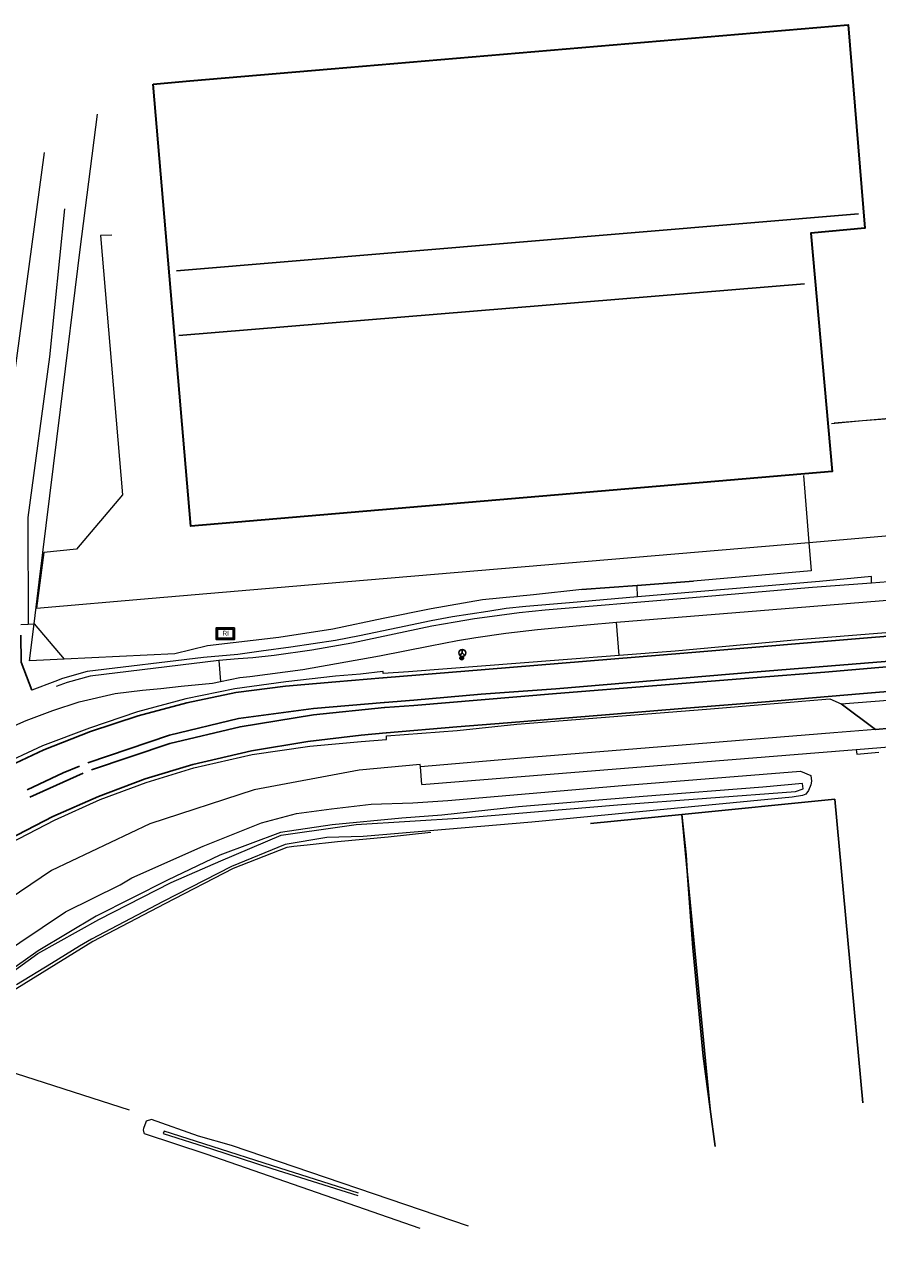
# Model space of a CAD drawing. Header units: metres. Extents: x 169249 to 194689, y 406250 to 412203.
# Tile 272 of 442: x 186577 to 186677, y 410522 to 410668. Entities that reach past the tile are written whole.
import ezdxf

# ---------------------------------------------------------------- set-up
doc = ezdxf.new("R2010")
doc.units = ezdxf.units.M
doc.layers.get('0').update_dxf_attribs({"linetype": 'CONTINUOUS'})
for name, color, linetype, lineweight in [('BGT_NLCS_N264$0$B-WE-FV-GELEIDING_WILDRASTER-G', 252, 'CONTINUOUS', 18), ('BGT_NLCS_N264$0$B-WE-GW-WATERGANG_INSTEEK-G', 252, 'CONTINUOUS', 18), ('BGT_NLCS_N264$0$B-WE-GW-WATERGANG_SLOOT_BODEM-G', 252, 'CONTINUOUS', 18), ('BGT_NLCS_N264$0$B-WE-IE-TERREINAFSCHEIDING_KUNSTMATIG_HEKWERK-G', 252, 'BGT_NLCS_N264$0$IE-TERREINAFSCHEIDING-KUNSTMATIG', 18), ('BGT_NLCS_N264$0$B-WE-OG-TOPOGRAFIE_BEBOUWING-G', 252, 'CONTINUOUS', 35), ('BGT_NLCS_N264$0$B-WE-OG-TOPOGRAFIE_TERREIN_ONBEGROEID-GV', 252, 'CONTINUOUS', 18), ('BGT_NLCS_N264$0$B-WE-OG-TOPOGRAFIE_WEG_BERM-GV', 252, 'CONTINUOUS', 18), ('BGT_NLCS_N264$0$B-WE-OG-TOPOGRAFIE_WEG_RIJWEG-GV', 252, 'CONTINUOUS', 18), ('BGT_NLCS_N264$0$B-WE-OG-TOPOGRAFIE_WEG_RIJWIELPAD-GV', 252, 'CONTINUOUS', 18), ('BGT_NLCS_N264$0$B-WE-OG-TOPOGRAFIE_WEG_VERHARD-G', 252, 'CONTINUOUS', 18), ('BGT_NLCS_N264$0$B-WE-VW-BEWEGWIJZERING_DRAAGCONSTRUCTIE-S', 252, 'CONTINUOUS', 25), ('X-XX-AL-REFERENTIE-G', 7, 'CONTINUOUS', 18)]:
    doc.layers.add(name, color=color, linetype=linetype, lineweight=lineweight)
for name, color, linetype in [('BGT_NLCS_N264$0$B-WE-IE-MEUBILAIR_WEGMEUBILAIR-S', 252, 'CONTINUOUS'), ('BGT_NLCS_N264$0$B-WE-IE-TERREINAFSCHEIDING_KUNSTMATIG_HEKWERK_RASTER-G', 252, 'CONTINUOUS'), ('BGT_NLCS_N264$0$B-WE-KG-KADASTRAAL_NOK-G', 252, 'CONTINUOUS'), ('BGT_NLCS_N264$0$B-WE-OG-TOPOGRAFIE_WEG_INRIT-GV', 252, 'CONTINUOUS'), ('BGT_NLCS_N264$0$B-WE-VW-MARKERING-G', 252, 'CONTINUOUS'), ('BGT_NLCS_N264$0$B-WE-VW-VERKEERSTEKEN_DRAAGCONSTRUCTIE-S', 252, 'CONTINUOUS')]:
    doc.layers.add(name, color=color, linetype=linetype)
doc.styles.add('BGT_NLCS_N264$0$NLCS-ISO', font='NLCS-ISO.ttf')
doc.linetypes.add('BGT_NLCS_N264$0$IE-TERREINAFSCHEIDING-KUNSTMATIG', pattern='A,4,[82,NLCS.SHX,S=0.75,R=90,X=0,Y=0],4,-2', length=10)

# ---------------------------------------------------------------- blocks, each defined once
blk = doc.blocks.new('BGT_NLCS_N264$0$SIE-WEG_WEGWIJZER-SO')
for q in [(-0.29, -0.29), (0, 0.41), (0.29, -0.29)]:
    blk.add_line((0, 0), q)
blk.add_circle((0, 0), 0.413)
blk = doc.blocks.new('BGT_NLCS_N264$0$SRI-TERREINKAST-SO')
at = {"ltscale": 0.1}
h = blk.add_hatch(color=256, dxfattribs=at)
h.paths.add_polyline_path([(1.16, 0.64), (-1.01, 0.64), (-1.01, -0.71), (1.16, -0.71)])
h.paths.add_polyline_path([(1.01, 0.49), (-0.86, 0.49), (-0.86, -0.56), (1.01, -0.56)], flags=16)
at = {"flags": 128}
for points in [[(1.16, 0.64), (-1.01, 0.64), (-1.01, -0.71), (1.16, -0.71)], [(1.01, 0.49), (-0.86, 0.49), (-0.86, -0.56), (1.01, -0.56)]]:
    blk.add_lwpolyline(points, close=True, dxfattribs=at)
at = {"style": 'BGT_NLCS_N264$0$NLCS-ISO'}
blk.add_text('RI', height=0.6, dxfattribs=at).set_placement((-0.26, -0.29))
blk = doc.blocks.new('BGT_NLCS_N264$0$SIE-WEG_VERKEERSBORD_PAAL-SO')
blk.add_line((-0.3, 0), (0.3, 0))
for radius in [0.2, 0.0745]:
    blk.add_circle((0, 0), radius)
blk = doc.blocks.new('BGT_NLCS_N264')
at = {"layer": 'BGT_NLCS_N264$0$B-WE-FV-GELEIDING_WILDRASTER-G'}
blk.add_line((186610.12, 410571.08, 10.81), (186608.52, 410570.9, 10.8), dxfattribs=at)
for points in [[(186624.72, 410572.58, 10.69), (186619.66, 410572.02, 10.76), (186613.69, 410571.48, 10.83), (186610.12, 410571.08, 10.81)], [(186608.52, 410570.9, 10.8), (186607.7, 410570.81, 10.79), (186601.36, 410568.3, 10.79), (186593.3, 410564.16, 10.73), (186584.81, 410559.71, 10.71), (186574.51, 410553.32, 10.54), (186570.17, 410550.15, 10.5), (186567.94, 410548.13, 10.43), (186566.51, 410546.68, 10.36), (186564.52, 410544.65, 10.27), (186563.56, 410543.74, 10.26)]]:
    blk.add_polyline3d(points, dxfattribs=at)
at = {"layer": 'BGT_NLCS_N264$0$B-WE-GW-WATERGANG_INSTEEK-G'}
for points in [[(186573.42, 410557.71, 10.8), (186581.6, 410563.2, 10.82), (186588.05, 410566.39, 10.74), (186589.43, 410567.23, 10.89), (186597.85, 410570.94, 10.86), (186604.72, 410573.71, 10.92), (186608.84, 410574.82, 10.95), (186613, 410575.36, 10.99), (186617.68, 410575.92, 10.93), (186622.6, 410576.06, 10.92), (186626.71, 410576.33, 10.86), (186647.31, 410578.12, 10.92), (186668.33, 410579.79, 10.84), (186669.55, 410579.31, 10.8), (186669.66, 410578.61, 10.78), (186669.56, 410578.18, 10.77), (186669.28, 410577.51, 10.75), (186668.98, 410577.1, 10.7), (186668.59, 410576.94, 10.65), (186667.38, 410576.73, 10.63), (186636.63, 410573.78, 10.72), (186616.73, 410572.11, 10.71), (186612.45, 410571.96, 10.68), (186607.5, 410571.15, 10.69), (186601.17, 410568.55, 10.78), (186593.11, 410564.42, 10.77), (186584.64, 410559.97, 10.71), (186583.22, 410559.14, 10.69), (186579.93, 410557.1, 10.65), (186575.81, 410554.57, 10.55)], [(186629.17, 410526.1, 10.58), (186601.17, 410535.62, 10.41), (186597.27, 410536.7, 10.49), (186591.75, 410538.69, 10.34), (186591.09, 410538.49, 10.24), (186591.05, 410538.38, 10.22), (186590.79, 410537.62, 10.05), (186590.74, 410537.47, 10.02), (186590.85, 410537.1, 10.08), (186590.88, 410537.01, 10.09), (186598.16, 410534.63, 10.18), (186623.41, 410525.86, 10.45)]]:
    blk.add_polyline3d(points, dxfattribs=at)
at = {"layer": 'BGT_NLCS_N264$0$B-WE-GW-WATERGANG_SLOOT_BODEM-G'}
for points in [[(186563.06, 410545.46, 9.64), (186563.17, 410545.48, 9.63), (186566.37, 410549.05, 9.52), (186571.87, 410553.65, 9.58), (186578.32, 410558.26, 9.63), (186585.52, 410562.3, 9.66), (186594.07, 410566.65, 9.67), (186599.91, 410569.23, 9.88), (186607.03, 410572.23, 9.75), (186613.96, 410573.23, 9.76), (186615.89, 410573.5, 9.76), (186628.58, 410574.28, 9.77), (186646.76, 410575.83, 9.77), (186667.75, 410577.42, 9.77), (186668.67, 410577.72, 9.77), (186668.57, 410578.35, 9.77), (186663.92, 410577.9, 9.77), (186649.77, 410576.83, 9.77), (186635.06, 410575.59, 9.73), (186626.02, 410574.6, 9.79)], [(186626.02, 410574.6, 9.79), (186621.27, 410574.24, 9.79), (186613.07, 410573.47, 9.73), (186606.96, 410572.56, 9.77), (186599.8, 410569.89, 9.74), (186593.64, 410566.95, 9.71), (186585.21, 410562.68, 9.68), (186578.36, 410558.59, 9.62), (186571.69, 410553.86, 9.62), (186566.1, 410549.27, 9.56), (186562.58, 410545.82, 9.72)], [(186616.17, 410530, 9.38), (186606.04, 410533.2, 9.75), (186598.9, 410535.5, 9.85), (186593.22, 410537.29, 9.93), (186593.13, 410537.01, 9.93), (186598.81, 410535.21, 9.85), (186605.95, 410532.91, 9.75), (186616.08, 410529.71, 9.38)]]:
    blk.add_polyline3d(points, dxfattribs=at)
at = {"layer": 'BGT_NLCS_N264$0$B-WE-IE-TERREINAFSCHEIDING_KUNSTMATIG_HEKWERK-G'}
for p, q in [((186675.65, 410621.15, 10.89), (186672, 410620.83, 10.87)), ((186688.04, 410622.26, 10.95), (186675.65, 410621.15, 10.89)), ((186668.69, 410614.71, 10.97), (186669.34, 410606.81, 11.02)), ((186655.73, 410602.24, 11.03), (186649.06, 410601.74, 11.03)), ((186649.06, 410601.74, 11.03), (186642.52, 410601.24, 11.02)), ((186568.04, 410546.6, 10.38), (186589.11, 410539.83, 10.46))]:
    blk.add_line(p, q, dxfattribs=at)
for points in [[(186577.88, 410597.19, 11.14), (186578.49, 410602.13, 11.07), (186580.99, 410622.52, 10.97), (186583.32, 410641.4, 10.9), (186585.35, 410657.38, 10.86)], [(186669.34, 410606.81, 11.02), (186669.61, 410603.47, 11.04), (186655.73, 410602.24, 11.03)], [(186642.52, 410601.24, 11.02), (186636.81, 410600.62, 11.04), (186630.82, 410600.02, 11.05), (186624.76, 410598.97, 11.1), (186619.1, 410597.83, 11.1), (186613.16, 410596.57, 11.16), (186606.77, 410595.59, 11.2), (186598.34, 410594.61, 11.19), (186594.5, 410593.64, 11.19), (186581.41, 410593.03, 11.2)], [(186581.41, 410593.03, 11.2), (186577.35, 410592.84, 11.2), (186577.88, 410597.19, 11.14)]]:
    blk.add_polyline3d(points, dxfattribs=at)
at = {"layer": 'BGT_NLCS_N264$0$B-WE-IE-TERREINAFSCHEIDING_KUNSTMATIG_HEKWERK_RASTER-G'}
for p, q in [((186672.39, 410576.5, 10.77), (186654.34, 410574.7, 10.78)), ((186672.39, 410576.5, 10.77), (186675.71, 410540.64, 10.75)), ((186654.33, 410574.69, 10.78), (186643.54, 410573.62, 10.79)), ((186654.33, 410574.69, 10.78), (186654.33, 410574.7, 10.78)), ((186654.34, 410574.7, 10.78), (186654.33, 410574.69, 10.78)), ((186657.68, 410539.89, 0.67), (186654.98, 410567.99, 8.83)), ((186657.68, 410539.89, 10.7), (186658.26, 410535.49, 10.69))]:
    blk.add_line(p, q, dxfattribs=at)
for points in [[(186654.98, 410567.99, 8.83), (186654.33, 410574.69, 10.78), (186654.33, 410574.69, 10.78)], [(186654.34, 410574.7, 10.78), (186654.84, 410569.91, 10.65), (186654.98, 410567.99, 10.66)], [(186654.98, 410567.99, 10.66), (186655.63, 410558.94, 10.69), (186656.86, 410546.16, 10.72), (186657.68, 410539.89, 10.7)]]:
    blk.add_polyline3d(points, dxfattribs=at)
at = {"layer": 'BGT_NLCS_N264$0$B-WE-KG-KADASTRAAL_NOK-G'}
for p, q in [((186594.68, 410638.87, 20.46), (186675.19, 410645.61, 20.9)), ((186668.83, 410637.35, 20.26), (186594.96, 410631.23, 20.39))]:
    blk.add_line(p, q, dxfattribs=at)
at = {"layer": 'BGT_NLCS_N264$0$B-WE-OG-TOPOGRAFIE_BEBOUWING-G'}
blk.add_polyline3d([(186591.93, 410660.92, 16.05), (186596.25, 410661.29, 16.06), (186612.95, 410662.72, 16.12), (186673.96, 410667.93, 16.32), (186675.96, 410643.9, 16.52), (186669.55, 410643.32, 17.93), (186672.07, 410615.18, 16.52), (186596.37, 410608.74, 16.96), (186591.93, 410660.92, 16.05)], dxfattribs=at)
at = {"layer": 'BGT_NLCS_N264$0$B-WE-OG-TOPOGRAFIE_TERREIN_ONBEGROEID-GV', "linetype": 'Continuous'}
for p, q in [((186669.34, 410606.81, 11.02), (186682.06, 410607.89, 10.99)), ((186649.06, 410601.74, 10.98), (186655.73, 410602.24, 11.03)), ((186642.52, 410601.24, 11.02), (186649.06, 410601.74, 10.98)), ((186576.31, 410597.11, 11.04), (186577.18, 410597.16, 11.02)), ((186577.18, 410597.16, 11.02), (186577.88, 410597.19, 11.01))]:
    blk.add_line(p, q, dxfattribs=at)
blk.add_polyline3d([(186577.88, 410597.19, 11.01), (186577.9, 410597.19, 11.01), (186581.41, 410593.03, 11.2)], dxfattribs=at)
at = {"layer": 'BGT_NLCS_N264$0$B-WE-OG-TOPOGRAFIE_WEG_BERM-GV'}
for p, q in [((186649.12, 410600.37, 10.97), (186649.06, 410601.74, 10.98)), ((186649.06, 410601.74, 10.98), (186649.06, 410601.74, 10.98)), ((186646.96, 410593.47, 11.26), (186646.62, 410597.38, 11.07))]:
    blk.add_line(p, q, dxfattribs=at)
at = {"layer": 'BGT_NLCS_N264$0$B-WE-OG-TOPOGRAFIE_WEG_INRIT-GV'}
for p, q in [((186673.15, 410587.77, 11.28), (186677.2, 410584.73, 11.09)), ((186677.2, 410584.73, 11.09), (186681.47, 410585.12, 10.98))]:
    blk.add_line(p, q, dxfattribs=at)
blk.add_polyline3d([(186577.61, 410589.36, 11.09), (186576.34, 410592.67, 11.06), (186576.3, 410595.86, 11.05)], dxfattribs=at)
at = {"layer": 'BGT_NLCS_N264$0$B-WE-OG-TOPOGRAFIE_WEG_RIJWEG-GV'}
blk.add_line((186673.15, 410587.77, 11.28), (186685.36, 410588.72, 11.33), dxfattribs=at)
for points in [[(186678.41, 410596.12, 11.22), (186667.64, 410595.26, 11.25), (186653.56, 410593.99, 11.27), (186646.96, 410593.47, 11.26)], [(186646.96, 410593.47, 11.26), (186639.82, 410592.9, 11.24), (186622.07, 410591.53, 11.31), (186619.07, 410591.33, 11.28)], [(186619.07, 410591.33, 11.28), (186619.07, 410591.57, 11.27), (186619.04, 410591.57, 11.27), (186616.4, 410591.26, 11.3), (186613.46, 410591.02, 11.28), (186607.58, 410590.36, 11.26), (186601.57, 410589.54, 11.26), (186595.78, 410588.34, 11.25), (186590.08, 410586.8, 11.26), (186584.4, 410584.88, 11.24), (186578.87, 410582.8, 11.23), (186573.43, 410580.29, 11.25)], [(186619.48, 410583.96, 11.3), (186627.82, 410584.6, 11.29), (186634.88, 410585.34, 11.24), (186657.27, 410587.13, 11.23), (186671.81, 410588.34, 11.28), (186673.15, 410587.77, 11.28)], [(186575.07, 410571.32, 11.26), (186580.27, 410574.03, 11.26), (186585.66, 410576.44, 11.26), (186591.11, 410578.45, 11.27), (186596.75, 410580.18, 11.25), (186603.63, 410581.76, 11.25), (186610.42, 410582.75, 11.29), (186616.49, 410583.3, 11.3), (186619.46, 410583.56, 11.3), (186619.48, 410583.96, 11.3)]]:
    blk.add_polyline3d(points, dxfattribs=at)
at = {"layer": 'BGT_NLCS_N264$0$B-WE-OG-TOPOGRAFIE_WEG_RIJWIELPAD-GV'}
for p, q in [((186682.58, 410602.49, 11.05), (186676.72, 410602, 11.1)), ((186599.69, 410592.86, 11.13), (186599.89, 410590.4, 11.21)), ((186623.66, 410578.24, 10.99), (186674.92, 410582.35, 10.95)), ((186623.66, 410578.24, 10.99), (186623.49, 410580.33, 11.06))]:
    blk.add_line(p, q, dxfattribs=at)
for points in [[(186676.72, 410602, 11.1), (186669.77, 410601.49, 10.92), (186654.21, 410600.16, 10.97), (186638.21, 410598.83, 11.02), (186635.13, 410598.49, 11.02), (186631.97, 410598.07, 11.01), (186629.86, 410597.79, 11.01), (186627.57, 410597.4, 11.01), (186624.83, 410596.92, 11.02), (186615.37, 410594.92, 11.07), (186610.66, 410594.09, 11.11), (186606.22, 410593.47, 11.12), (186603.69, 410593.2, 11.12), (186601.97, 410593.08, 11.12), (186599.69, 410592.86, 11.13)], [(186676.72, 410602, 11.1), (186676.71, 410602.8, 11.08), (186670.58, 410602.2, 10.87), (186649.12, 410600.37, 10.97)], [(186649.12, 410600.37, 10.97), (186641.09, 410599.69, 11.01), (186635.93, 410599.26, 11.02), (186633.62, 410599.02, 11.02), (186631.45, 410598.67, 11.02), (186627.28, 410598.03, 11.01), (186624.74, 410597.56, 11.01), (186620.81, 410596.72, 11.03), (186616.29, 410595.8, 11.07), (186613.46, 410595.25, 11.07), (186608.2, 410594.43, 11.09), (186604.67, 410593.98, 11.09), (186601.92, 410593.59, 11.13), (186597.88, 410593.24, 11.11), (186584.15, 410591.58, 11.11), (186581.24, 410590.74, 11.09), (186580.32, 410590.41, 11.1), (186577.61, 410589.36, 11.09)], [(186646.62, 410597.38, 11.07), (186669.45, 410599.24, 10.96), (186682.44, 410600.29, 11.12)], [(186599.89, 410590.4, 11.21), (186602.18, 410590.88, 11.19), (186603.33, 410590.98, 11.22), (186609.59, 410591.79, 11.22), (186618.64, 410593.42, 11.16), (186624.63, 410594.6, 11.12), (186627.85, 410595.23, 11.1), (186630.04, 410595.58, 11.11), (186633.57, 410596.1, 11.11), (186637.3, 410596.54, 11.1), (186643.14, 410597.1, 11.09), (186646.62, 410597.38, 11.07)], [(186599.69, 410592.86, 11.13), (186584.49, 410591.01, 11.12), (186581.78, 410590.27, 11.09), (186580.48, 410589.8, 11.08)], [(186519.03, 410530.32, 11.13), (186521.43, 410535.32, 11.06), (186525.25, 410542.53, 11.04), (186529.28, 410548.84, 11.01), (186533.93, 410554.87, 10.96), (186539.48, 410561.23, 10.97), (186545.67, 410567.13, 10.98), (186552.11, 410572.25, 11), (186559.58, 410577.31, 11.01), (186566.66, 410581.13, 11.03), (186574.28, 410584.62, 11.06), (186576.95, 410585.77, 11.08), (186580.08, 410586.97, 11.12), (186583.21, 410587.99, 11.15), (186587.44, 410588.99, 11.16), (186590.67, 410589.37, 11.15), (186592.85, 410589.58, 11.18), (186595.25, 410589.84, 11.18), (186598.95, 410590.2, 11.22), (186599.89, 410590.4, 11.21)], [(186677.2, 410584.73, 11.09), (186672.29, 410584.35, 10.98), (186654.37, 410582.86, 11.06), (186635.4, 410581.33, 11.05), (186623.49, 410580.33, 11.06)], [(186674.92, 410582.35, 10.95), (186689.46, 410583.55, 10.94), (186695.31, 410584.02, 10.95)], [(186674.92, 410582.35, 10.95), (186675.01, 410581.8, 10.99), (186677.61, 410582.04, 10.91)], [(186623.49, 410580.33, 11.06), (186623.47, 410580.59, 11.07), (186616.26, 410579.94, 11.11), (186603.84, 410577.59, 11.07), (186591.55, 410573.58, 11.07), (186579.92, 410568.07, 11.05), (186566.23, 410558.84, 11.07), (186553.41, 410546.6, 11.12), (186543.69, 410532.05, 11.12), (186540.56, 410524.78, 11.12), (186539.54, 410521.71, 11.13)]]:
    blk.add_polyline3d(points, dxfattribs=at)
at = {"layer": 'BGT_NLCS_N264$0$B-WE-OG-TOPOGRAFIE_WEG_VERHARD-G'}
for p, q in [((186675.65, 410621.15, 10.94), (186672.31, 410620.91, 10.95)), ((186577.18, 410597.16, 11), (186577.18, 410597.15, 11))]:
    blk.add_line(p, q, dxfattribs=at)
for points in [[(186573.1, 410596.96, 11.11), (186573.53, 410614.22, 10.81), (186575.28, 410624.46, 10.79), (186579.12, 410652.85, 10.72)], [(186581.47, 410646.2, 10.77), (186579.7, 410628.73, 10.72), (186577.14, 410609.76, 10.82), (186577.18, 410597.16, 11)], [(186587.07, 410643.08, 10.8), (186585.73, 410643.03, 10.82), (186588.3, 410612.42, 10.78), (186582.87, 410606.02, 10.88), (186579.02, 410605.64, 10.96), (186578.18, 410599.05, 10.98), (186591.83, 410600.22, 10.82), (186612.13, 410601.96, 10.81), (186669.34, 410606.81, 11.02)], [(186682.06, 410607.89, 10.99), (186681.04, 410621.55, 10.91), (186675.65, 410621.15, 10.94)]]:
    blk.add_polyline3d(points, dxfattribs=at)
at = {"layer": 'BGT_NLCS_N264$0$B-WE-VW-MARKERING-G', "linetype": 'Continuous'}
blk.add_line((186583.68, 410579.55, 11.33), (186577.37, 410576.72, 11.35), dxfattribs=at)
for points in [[(186622.69, 410587.57, 11.36), (186630.67, 410588.22, 11.38), (186639.56, 410588.97, 11.41), (186663.24, 410590.88, 11.58), (186671.22, 410591.51, 11.45), (186690.33, 410593.15, 11.45)], [(186882.29, 410609.36, 11.55), (186865.97, 410607.98, 11.5), (186838.13, 410605.74, 11.55), (186818.08, 410604.13, 11.53), (186794.09, 410602.19, 11.65), (186770.3, 410600.26, 11.5), (186743.29, 410598.09, 11.5), (186737.05, 410597.58, 11.5), (186694.48, 410594.08, 11.44), (186687.11, 410593.47, 11.43), (186663.24, 410591.52, 11.47), (186639.47, 410589.54, 11.49), (186630.65, 410588.88, 11.37), (186622.7, 410588.2, 11.37)], [(186573.62, 410579.8, 11.25), (186579.02, 410582.33, 11.26), (186584.55, 410584.49, 11.26), (186590.16, 410586.35, 11.29), (186595.89, 410587.88, 11.27), (186601.71, 410589.09, 11.26), (186607.56, 410589.85, 11.28), (186613.5, 410590.35, 11.3), (186619.05, 410590.83, 11.33), (186619.1, 410590.84, 11.33), (186631.14, 410591.81, 11.34), (186655.05, 410593.76, 11.3), (186677.21, 410595.63, 11.37), (186694.24, 410596.97, 11.37)], [(186574.86, 410571.75, 11.28), (186580.09, 410574.45, 11.28), (186585.48, 410576.82, 11.29), (186591, 410578.91, 11.28), (186596.62, 410580.6, 11.27), (186603.54, 410582.2, 11.28), (186610.18, 410583.3, 11.31), (186616.49, 410584.07, 11.33), (186619.43, 410584.32, 11.31), (186619.46, 410584.33, 11.31), (186627.77, 410585.03, 11.31), (186633.78, 410585.5, 11.31), (186645.79, 410586.5, 11.32), (186654.85, 410587.24, 11.32), (186663.76, 410587.94, 11.34), (186669.78, 410588.48, 11.34), (186675.77, 410588.98, 11.32), (186684.82, 410589.74, 11.31)], [(186577.07, 410577.62, 11.34), (186581.32, 410579.6, 11.36), (186583.24, 410580.38, 11.35)]]:
    blk.add_polyline3d(points, dxfattribs=at)
at = {"layer": 'BGT_NLCS_N264$0$B-WE-VW-MARKERING-G'}
for points in [[(186622.7, 410588.2, 11.37), (186619.26, 410587.93, 11.36), (186619.22, 410587.93, 11.36), (186610.85, 410587.19, 11.34), (186602.01, 410586.01, 11.32), (186593.87, 410584.05, 11.33), (186584.24, 410580.8, 11.35)], [(186622.69, 410587.57, 11.36), (186619.29, 410587.31, 11.35), (186619.26, 410587.31, 11.35), (186610.85, 410586.46, 11.34), (186602.19, 410585.04, 11.31), (186593.91, 410583.06, 11.33), (186584.67, 410579.97, 11.35)]]:
    blk.add_polyline3d(points, dxfattribs=at)
at = {"layer": 'BGT_NLCS_N264$0$B-WE-IE-MEUBILAIR_WEGMEUBILAIR-S', "color": 7}
blk.add_blockref('BGT_NLCS_N264$0$SRI-TERREINKAST-SO', (186600.38, 410596.07, 11.08), dxfattribs=at)
blk.add_blockref('BGT_NLCS_N264$0$SRI-TERREINKAST-SO', (186600.38, 410596.07, 11.08), dxfattribs=at)
at = {"layer": 'BGT_NLCS_N264$0$B-WE-VW-BEWEGWIJZERING_DRAAGCONSTRUCTIE-S', "color": 7}
blk.add_blockref('BGT_NLCS_N264$0$SIE-WEG_WEGWIJZER-SO', (186628.42, 410593.76, 11.24), dxfattribs=at)
at = {"layer": 'BGT_NLCS_N264$0$B-WE-VW-VERKEERSTEKEN_DRAAGCONSTRUCTIE-S', "color": 7}
blk.add_blockref('BGT_NLCS_N264$0$SIE-WEG_VERKEERSBORD_PAAL-SO', (186628.36, 410593.15, 11.27), dxfattribs=at)

msp = doc.modelspace()

# ---------------------------------------------------------------- block references
at = {"layer": 'X-XX-AL-REFERENTIE-G'}
msp.add_blockref('BGT_NLCS_N264', (0, 0), dxfattribs=at)

doc.saveas('drawing.dxf')
